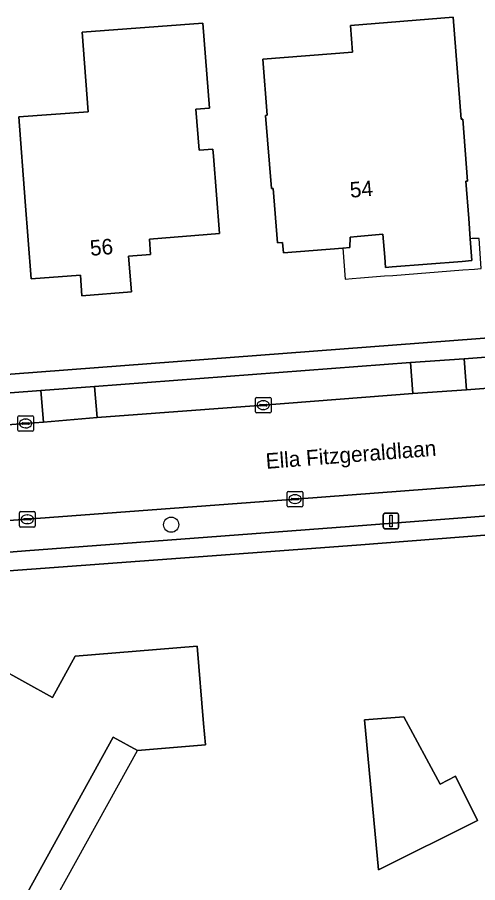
# Model space of a CAD drawing. Extents: x 160455 to 162082, y 388339 to 389736.
# Drawn here: x 160656 to 160685.7, y 389389.5 to 389445.3 of the extents above; entities that cross this region are included whole.
import ezdxf

# ---------------------------------------------------------------- set-up
doc = ezdxf.new("R2010")
doc.units = 0
for name, color, linetype in [('IMGEO_Boom', 7, 'Continuous'), ('IMGEO_Erf', 7, 'Continuous'), ('IMGEO_Kolk', 7, 'Continuous'), ('IMGEO_Lichtmast', 7, 'Continuous'), ('IMGEO_Openbare_ruimte_label', 7, 'Continuous'), ('IMGEO_Pand', 7, 'Continuous'), ('IMGEO_Pand_nummerreeks', 7, 'Continuous'), ('IMGEO_Pand_overbouw', 7, 'Continuous'), ('IMGEO_Parkeervlak_open', 7, 'Continuous'), ('IMGEO_Rijbaan_lokaal_gesloten', 7, 'Continuous'), ('IMGEO_Voetpad_open', 7, 'Continuous')]:
    doc.layers.add(name, color=color, linetype=linetype)

msp = doc.modelspace()

# ---------------------------------------------------------------- linework, layer by layer
at = {"layer": 'IMGEO_Boom'}
msp.add_circle((160665.936, 389412.592), 0.489, dxfattribs=at)
at = {"layer": 'IMGEO_Erf'}
for points in [[(160684.084, 389445.277), (160684.592, 389438.712), (160684.702, 389438.72), (160685.011, 389434.725), (160684.901, 389434.717), (160685.087, 389432.319), (160685.188, 389431.013), (160685.297, 389429.606), (160684.66, 389429.555), (160680.168, 389429.199), (160679.739, 389429.165), (160679.687, 389429.816), (160679.567, 389431.302), (160677.914, 389431.162), (160677.459, 389431.123), (160677.434, 389430.449), (160676.992, 389430.413), (160673.155, 389430.106), (160673.103, 389430.774), (160672.769, 389430.748), (160672.494, 389434.259), (160672.384, 389434.25), (160672.015, 389438.958), (160672.124, 389438.967), (160671.84, 389442.587), (160677.616, 389443.04), (160677.481, 389444.756)], [(160668.408, 389439.429), (160667.522, 389439.359), (160667.729, 389436.721), (160668.615, 389436.791), (160668.652, 389436.33), (160669.042, 389431.345), (160664.537, 389430.985), (160664.615, 389430), (160663.193, 389429.887), (160663.376, 389427.599), (160660.195, 389427.331), (160660.099, 389428.662), (160656.932, 389428.434), (160656.546, 389433.42), (160656.123, 389438.857), (160660.583, 389439.179), (160660.212, 389444.323), (160667.979, 389444.904)], [(160656.336, 389388.275), (160657.895, 389387.415), (160659.905, 389383.366), (160658.653, 389382.74), (160654.181, 389380.503), (160650.673, 389387.57), (160652.117, 389390.185), (160648.523, 389392.17), (160650.637, 389396.022), (160652.6, 389399.596), (160654.712, 389403.444), (160658.297, 389401.466), (160659.757, 389404.113), (160667.604, 389404.763), (160668.022, 389399.781), (160668.136, 389398.415), (160663.761, 389398.053), (160662.202, 389398.913)], [(160685.659, 389393.535), (160679.286, 389390.359), (160678.371, 389400.021), (160680.91, 389400.207), (160683.244, 389395.886), (160684.239, 389396.382)]]:
    msp.add_lwpolyline(points, close=True, dxfattribs=at)
for points in [[(160649.061, 389421.788), (160652.214, 389422.028), (160705.021, 389426.04), (160732.964, 389428.176), (160734.478, 389428.273)], [(160736.302, 389415.764), (160734.791, 389415.668), (160715.597, 389414.214), (160677.867, 389411.277), (160653.141, 389409.456), (160652.549, 389409.412)]]:
    msp.add_lwpolyline(points, dxfattribs=at)
at = {"layer": 'IMGEO_Kolk'}
for p, q in [((160671.361, 389419.865), (160671.361, 389420.717)), ((160671.436, 389420.791), (160672.288, 389420.791)), ((160672.362, 389420.717), (160672.362, 389419.865)), ((160671.62, 389420.285), (160671.62, 389420.297)), ((160672.058, 389420.248), (160671.66, 389420.248)), ((160671.663, 389420.334), (160672.061, 389420.334)), ((160671.849, 389420.571), (160671.874, 389420.571)), ((160672.104, 389420.297), (160672.104, 389420.285)), ((160656.142, 389419.611), (160656.994, 389419.611)), ((160672.288, 389419.791), (160671.436, 389419.791)), ((160671.872, 389420.011), (160671.847, 389420.011)), ((160656.067, 389418.685), (160656.067, 389419.537)), ((160656.326, 389419.105), (160656.326, 389419.117)), ((160656.764, 389419.068), (160656.366, 389419.068)), ((160656.369, 389419.154), (160656.767, 389419.154)), ((160656.555, 389419.391), (160656.58, 389419.391)), ((160656.81, 389419.117), (160656.81, 389419.105)), ((160657.068, 389419.537), (160657.068, 389418.685)), ((160656.994, 389418.611), (160656.142, 389418.611)), ((160656.578, 389418.831), (160656.553, 389418.831)), ((160673.406, 389413.812), (160673.406, 389414.664)), ((160673.481, 389414.738), (160674.333, 389414.738)), ((160674.407, 389414.664), (160674.407, 389413.812)), ((160673.665, 389414.232), (160673.665, 389414.244)), ((160674.103, 389414.195), (160673.705, 389414.195)), ((160673.708, 389414.281), (160674.106, 389414.281)), ((160673.894, 389414.518), (160673.919, 389414.518)), ((160674.149, 389414.244), (160674.149, 389414.232)), ((160656.25, 389413.439), (160657.102, 389413.439)), ((160674.333, 389413.738), (160673.481, 389413.738)), ((160673.917, 389413.958), (160673.892, 389413.958)), ((160656.175, 389412.513), (160656.175, 389413.365)), ((160656.434, 389412.933), (160656.434, 389412.945)), ((160656.872, 389412.896), (160656.474, 389412.896)), ((160656.477, 389412.982), (160656.875, 389412.982)), ((160656.663, 389413.219), (160656.688, 389413.219)), ((160656.918, 389412.945), (160656.918, 389412.933)), ((160657.176, 389413.365), (160657.176, 389412.513)), ((160657.102, 389412.439), (160656.25, 389412.439)), ((160656.686, 389412.659), (160656.661, 389412.659))]:
    msp.add_line(p, q, dxfattribs=at)
for points in [[(160671.361, 389419.865), (160671.361, 389420.717)], [(160671.436, 389420.791), (160672.288, 389420.791)], [(160672.362, 389420.717), (160672.362, 389419.865)], [(160656.142, 389419.611), (160656.994, 389419.611)], [(160672.288, 389419.791), (160671.436, 389419.791)], [(160656.067, 389418.685), (160656.067, 389419.537)], [(160657.068, 389419.537), (160657.068, 389418.685)], [(160656.994, 389418.611), (160656.142, 389418.611)], [(160673.406, 389413.812), (160673.406, 389414.664)], [(160673.481, 389414.738), (160674.333, 389414.738)], [(160674.407, 389414.664), (160674.407, 389413.812)], [(160656.25, 389413.439), (160657.102, 389413.439)], [(160674.333, 389413.738), (160673.481, 389413.738)], [(160656.175, 389412.513), (160656.175, 389413.365)], [(160657.176, 389413.365), (160657.176, 389412.513)], [(160657.102, 389412.439), (160656.25, 389412.439)]]:
    msp.add_lwpolyline(points, dxfattribs=at)
for centre, radius, start, end in [((160671.438, 389420.715), 0.0765, 91.552, 178.448), ((160671.438, 389420.715), 0.0765, 91.552, 178.448), ((160672.286, 389420.715), 0.0765, 1.552, 88.448), ((160672.286, 389420.715), 0.0765, 1.552, 88.448), ((160671.66, 389420.294), 0.0403, 85.8775, 175.7526), ((160671.657, 389420.284), 0.0366, 178.938, 274.7102), ((160672.061, 389420.291), 0.043, 264.8664, 352.4533), ((160672.065, 389420.296), 0.0386, 1.7309, 96.639), ((160656.144, 389419.535), 0.0765, 91.552, 178.448), ((160656.144, 389419.535), 0.0765, 91.552, 178.448), ((160656.992, 389419.535), 0.0765, 1.552, 88.448), ((160656.992, 389419.535), 0.0765, 1.552, 88.448), ((160671.438, 389419.867), 0.0765, 181.552, 268.448), ((160671.438, 389419.867), 0.0765, 181.552, 268.448), ((160672.286, 389419.867), 0.0765, 271.552, 358.448), ((160672.286, 389419.867), 0.0765, 271.552, 358.448), ((160656.366, 389419.114), 0.0403, 85.8775, 175.7526), ((160656.363, 389419.104), 0.0366, 178.938, 274.7102), ((160656.767, 389419.111), 0.043, 264.8664, 352.4533), ((160656.771, 389419.116), 0.0386, 1.7309, 96.639), ((160656.144, 389418.687), 0.0765, 181.552, 268.448), ((160656.144, 389418.687), 0.0765, 181.552, 268.448), ((160656.992, 389418.687), 0.0765, 271.552, 358.448), ((160656.992, 389418.687), 0.0765, 271.552, 358.448), ((160673.483, 389414.662), 0.0765, 91.552, 178.448), ((160673.483, 389414.662), 0.0765, 91.552, 178.448), ((160674.331, 389414.662), 0.0765, 1.552, 88.448), ((160674.331, 389414.662), 0.0765, 1.552, 88.448), ((160673.705, 389414.241), 0.0403, 85.8775, 175.7526), ((160673.702, 389414.231), 0.0366, 178.938, 274.7102), ((160674.106, 389414.238), 0.043, 264.8664, 352.4533), ((160674.11, 389414.243), 0.0386, 1.7309, 96.639), ((160656.252, 389413.363), 0.0765, 91.552, 178.448), ((160656.252, 389413.363), 0.0765, 91.552, 178.448), ((160657.1, 389413.363), 0.0765, 1.552, 88.448), ((160657.1, 389413.363), 0.0765, 1.552, 88.448), ((160673.483, 389413.814), 0.0765, 181.552, 268.448), ((160673.483, 389413.814), 0.0765, 181.552, 268.448), ((160674.331, 389413.814), 0.0765, 271.552, 358.448), ((160674.331, 389413.814), 0.0765, 271.552, 358.448), ((160656.474, 389412.942), 0.0403, 85.8775, 175.7526), ((160656.471, 389412.932), 0.0366, 178.938, 274.7102), ((160656.875, 389412.939), 0.043, 264.8664, 352.4533), ((160656.879, 389412.944), 0.0386, 1.7309, 96.639), ((160656.252, 389412.515), 0.0765, 181.552, 268.448), ((160656.252, 389412.515), 0.0765, 181.552, 268.448), ((160657.1, 389412.515), 0.0765, 271.552, 358.448), ((160657.1, 389412.515), 0.0765, 271.552, 358.448)]:
    msp.add_arc(centre, radius, start, end, dxfattribs=at)
for centre, major_axis, ratio, start_param, end_param in [((160671.848, 389420.291), (-0.387, 0.002), 0.722429, 4.712389, 7.853982), ((160671.873, 389420.291), (-0.39, 0.002), 0.717154, 1.570796, 4.712389), ((160656.554, 389419.111), (-0.387, 0.002), 0.722429, 4.712389, 7.853982), ((160656.579, 389419.111), (-0.39, 0.002), 0.717154, 1.570796, 4.712389), ((160673.893, 389414.238), (-0.387, 0.002), 0.722429, 4.712389, 7.853982), ((160673.918, 389414.238), (-0.39, 0.002), 0.717154, 1.570796, 4.712389), ((160656.662, 389412.939), (-0.387, 0.002), 0.722429, 4.712389, 7.853982), ((160656.687, 389412.939), (-0.39, 0.002), 0.717154, 1.570796, 4.712389)]:
    msp.add_ellipse(centre, major_axis=major_axis, ratio=ratio, start_param=start_param, end_param=end_param, dxfattribs=at)
at = {"layer": 'IMGEO_Lichtmast'}
for p, q in [((160679.584, 389412.429), (160679.584, 389413.229)), ((160679.584, 389413.229), (160679.584, 389412.429)), ((160679.684, 389413.329), (160680.474, 389413.329)), ((160680.474, 389413.329), (160679.684, 389413.329)), ((160680.574, 389413.229), (160680.574, 389412.429)), ((160680.574, 389412.429), (160680.574, 389413.229)), ((160680.474, 389412.329), (160679.684, 389412.329)), ((160679.684, 389412.329), (160680.474, 389412.329))]:
    msp.add_line(p, q, dxfattribs=at)
msp.add_lwpolyline([(160680.004, 389413.204), (160680.154, 389413.204), (160680.154, 389412.454), (160680.004, 389412.454), (160680.004, 389413.204)], dxfattribs=at)
for centre, start, end in [((160679.684, 389413.229), 90, 180), ((160679.684, 389413.229), 90, 180), ((160680.474, 389413.229), 0, 90), ((160680.474, 389413.229), 360, 90), ((160679.684, 389412.429), 180, 270), ((160679.684, 389412.429), 180, 270), ((160680.474, 389412.429), 270, 0), ((160680.474, 389412.429), 270, 0)]:
    msp.add_arc(centre, 0.1, start, end, dxfattribs=at)
at = {"layer": 'IMGEO_Pand'}
for points in [[(160679.687, 389429.816), (160679.739, 389429.165), (160680.168, 389429.199), (160684.66, 389429.555), (160685.297, 389429.606), (160685.188, 389431.013), (160685.087, 389432.319), (160684.901, 389434.717), (160685.011, 389434.725), (160684.702, 389438.72), (160684.592, 389438.712), (160684.084, 389445.277), (160677.481, 389444.756), (160677.616, 389443.04), (160671.84, 389442.587), (160672.124, 389438.967), (160672.015, 389438.958), (160672.384, 389434.25), (160672.494, 389434.259), (160672.769, 389430.748), (160673.103, 389430.774), (160673.155, 389430.106), (160676.992, 389430.413), (160677.434, 389430.449), (160677.459, 389431.123), (160677.914, 389431.162), (160679.567, 389431.302)], [(160668.652, 389436.33), (160668.615, 389436.791), (160667.729, 389436.721), (160667.522, 389439.359), (160668.408, 389439.429), (160667.979, 389444.904), (160660.212, 389444.323), (160660.583, 389439.179), (160656.123, 389438.857), (160656.546, 389433.42), (160656.932, 389428.434), (160660.099, 389428.662), (160660.195, 389427.331), (160663.376, 389427.599), (160663.193, 389429.887), (160664.615, 389430), (160664.537, 389430.985), (160669.042, 389431.345)], [(160652.6, 389399.596), (160650.637, 389396.022), (160648.523, 389392.17), (160652.117, 389390.185), (160650.673, 389387.57), (160654.181, 389380.503), (160658.653, 389382.74), (160659.905, 389383.366), (160657.895, 389387.415), (160656.336, 389388.275), (160662.202, 389398.913), (160663.761, 389398.053), (160668.136, 389398.415), (160668.022, 389399.781), (160667.604, 389404.763), (160659.757, 389404.113), (160658.297, 389401.466), (160654.712, 389403.444)], [(160685.659, 389393.535), (160684.239, 389396.382), (160683.244, 389395.886), (160680.91, 389400.207), (160678.371, 389400.021), (160679.286, 389390.359)]]:
    msp.add_lwpolyline(points, close=True, dxfattribs=at)
at = {"layer": 'IMGEO_Pand_overbouw'}
for points in [[(160676.992, 389430.413), (160677.138, 389428.418), (160677.583, 389428.452), (160678.12, 389428.493), (160679.665, 389428.612), (160680.209, 389428.654), (160684.702, 389428.999), (160685.458, 389429.057), (160685.898, 389429.091), (160685.758, 389431.036), (160685.3, 389431.018), (160685.188, 389431.013), (160685.297, 389429.606), (160684.66, 389429.555), (160680.168, 389429.199), (160679.739, 389429.165), (160679.687, 389429.816), (160679.567, 389431.302), (160677.914, 389431.162), (160677.459, 389431.123), (160677.434, 389430.449)], [(160657.895, 389387.415), (160663.761, 389398.053), (160662.202, 389398.913), (160656.336, 389388.275)]]:
    msp.add_lwpolyline(points, close=True, dxfattribs=at)
at = {"layer": 'IMGEO_Parkeervlak_open'}
for points in [[(160696.745, 389424.196), (160684.789, 389423.282), (160684.949, 389421.283), (160691.661, 389421.793), (160696.9, 389422.199)], [(160681.334, 389423.031), (160661.011, 389421.499), (160661.174, 389419.494), (160671.862, 389420.292), (160681.482, 389421.034)], [(160652.342, 389418.781), (160653.87, 389418.924), (160656.567, 389419.112), (160657.715, 389419.2), (160657.543, 389421.238), (160652.169, 389420.822)]]:
    msp.add_lwpolyline(points, close=True, dxfattribs=at)
msp.add_lwpolyline([(160650.258, 389411.909), (160651.271, 389410.495), (160653.054, 389410.635), (160656.551, 389410.909), (160677.408, 389412.47), (160693.286, 389413.695), (160693.121, 389415.706), (160673.906, 389414.237), (160656.676, 389412.938), (160652.831, 389412.662)], dxfattribs=at)
at = {"layer": 'IMGEO_Rijbaan_lokaal_gesloten'}
for points in [[(160734.791, 389425.06), (160731.324, 389424.818), (160718.177, 389423.82), (160714.709, 389423.564), (160712.256, 389423.373), (160700.354, 389422.463), (160696.9, 389422.199), (160691.661, 389421.793), (160684.949, 389421.283), (160681.482, 389421.034), (160671.862, 389420.292), (160661.174, 389419.494), (160657.715, 389419.2), (160656.567, 389419.112), (160653.87, 389418.924), (160652.342, 389418.781), (160649.175, 389418.198)], [(160652.831, 389412.662), (160656.676, 389412.938), (160673.906, 389414.237), (160693.121, 389415.706), (160696.598, 389415.983), (160704.341, 389416.573), (160707.813, 389416.838), (160729.927, 389418.544), (160733.368, 389418.811), (160737.42, 389419.029)]]:
    msp.add_lwpolyline(points, dxfattribs=at)
at = {"layer": 'IMGEO_Voetpad_open'}
for points in [[(160734.478, 389428.273), (160732.964, 389428.176), (160705.021, 389426.04), (160652.214, 389422.028), (160649.061, 389421.788)], [(160648.838, 389420.568), (160652.169, 389420.822), (160657.543, 389421.238), (160661.011, 389421.499), (160681.334, 389423.031), (160684.789, 389423.282), (160696.745, 389424.196), (160700.218, 389424.456), (160714.569, 389425.567), (160718.022, 389425.83), (160731.171, 389426.819), (160734.645, 389427.067)], [(160736.231, 389416.965), (160733.533, 389416.788), (160730.046, 389416.542), (160707.958, 389414.824), (160704.49, 389414.559), (160696.742, 389413.954), (160693.286, 389413.695), (160677.408, 389412.47), (160656.551, 389410.909), (160653.054, 389410.635), (160651.271, 389410.495), (160650.258, 389411.909), (160649.258, 389411.227), (160650.329, 389409.751), (160652.549, 389409.412), (160653.141, 389409.456), (160677.867, 389411.277), (160715.597, 389414.214), (160734.791, 389415.668), (160736.302, 389415.764)]]:
    msp.add_lwpolyline(points, dxfattribs=at)
for points in [[(160681.334, 389423.031), (160681.482, 389421.034), (160684.949, 389421.283), (160684.789, 389423.282)], [(160661.011, 389421.499), (160657.543, 389421.238), (160657.715, 389419.2), (160661.174, 389419.494)]]:
    msp.add_lwpolyline(points, close=True, dxfattribs=at)

# ---------------------------------------------------------------- texts
at = {"layer": 'IMGEO_Openbare_ruimte_label'}
msp.add_text('Ella Fitzgeraldlaan', height=1, rotation=4.4163, dxfattribs=at).set_placement((160672.06, 389416.186))
at = {"layer": 'IMGEO_Pand_nummerreeks'}
for s, rotation, p in [('54', 4.8536, (160677.477, 389433.653)), ('56', 4.8158, (160660.75, 389429.907))]:
    msp.add_text(s, height=1, rotation=rotation, dxfattribs=at).set_placement(p)

doc.saveas('drawing.dxf')
